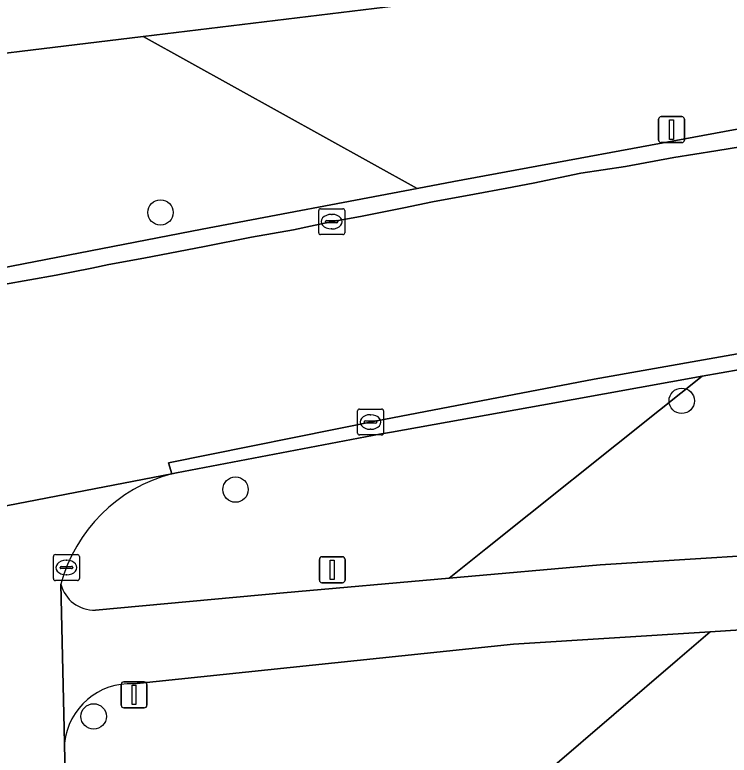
# Model space of a CAD drawing. Extents: x 160203 to 161530, y 379528 to 381797.
# Drawn here: x 161019.76 to 161047.27, y 380888.88 to 380917.41 of the extents above; entities that cross this region are included whole.
import ezdxf

# ---------------------------------------------------------------- set-up
doc = ezdxf.new("R2010")
doc.units = 0
for name, color, linetype in [('IMGEO_Berm_groen', 7, 'Continuous'), ('IMGEO_Boom', 7, 'Continuous'), ('IMGEO_Fietspad_gesloten', 7, 'Continuous'), ('IMGEO_Fietspad_open', 7, 'Continuous'), ('IMGEO_Groenvoorziening', 7, 'Continuous'), ('IMGEO_Kolk', 7, 'Continuous'), ('IMGEO_Lichtmast', 7, 'Continuous'), ('IMGEO_Rijbaan_lokaal_gesloten', 7, 'Continuous'), ('IMGEO_Rijbaan_lokaal_open', 7, 'Continuous'), ('IMGEO_Verkeersbordpaal', 7, 'Continuous')]:
    doc.layers.add(name, color=color, linetype=linetype)

msp = doc.modelspace()

# ---------------------------------------------------------------- linework, layer by layer
at = {"layer": 'IMGEO_Berm_groen'}
for points in [[(161081.399, 380922.804), (161058.594, 380920.566), (161040.372, 380918.481), (161024.703, 380916.576), (161035.245, 380910.712), (161036.668, 380910.98), (161047.916, 380913.066), (161057.972, 380914.74), (161070.931, 380916.755)], [(161087.065, 380909.799), (161067.236, 380906.944), (161047.688, 380903.746), (161046.226, 380903.483), (161044.586, 380902.172), (161037.898, 380896.825), (161036.488, 380895.698), (161042.305, 380896.208), (161061.067, 380897.388), (161073.38, 380897.959)], [(161044.586, 380902.172), (161046.226, 380903.483), (161040.048, 380902.371), (161034.268, 380901.33), (161033.8, 380901.246), (161025.978, 380899.76), (161025.803, 380899.718)], [(161022.86, 380894.469), (161030.1, 380895.139), (161036.488, 380895.698), (161037.898, 380896.825), (161044.586, 380902.172)]]:
    msp.add_lwpolyline(points, dxfattribs=at)
msp.add_lwpolyline([(161024.703, 380916.576), (161014.74, 380915.364), (161014.104, 380915.167), (161013.216, 380915.056), (161014.063, 380906.647), (161026.971, 380909.153), (161035.245, 380910.712)], close=True, dxfattribs=at)
for centre, radius, start, end in [((161027.302, 380893.942), 5.967, 104.5487, 165.1958), ((161022.805, 380895.778), 1.31, 193.722, 272.3864)]:
    msp.add_arc(centre, radius, start, end, dxfattribs=at)
at = {"layer": 'IMGEO_Boom'}
for centre in [(161025.366, 380909.792), (161045.44, 380902.533), (161028.257, 380899.112), (161022.792, 380890.371)]:
    msp.add_circle(centre, 0.489, dxfattribs=at)
at = {"layer": 'IMGEO_Fietspad_gesloten'}
msp.add_lwpolyline([(161005.817, 380914.13), (161006.105, 380914.166), (161013.216, 380915.056), (161014.104, 380915.167), (161014.74, 380915.364), (161024.703, 380916.576), (161040.372, 380918.481), (161058.594, 380920.566), (161081.399, 380922.804)], dxfattribs=at)
at = {"layer": 'IMGEO_Fietspad_open'}
for points in [[(161024.34, 380891.628), (161038.967, 380893.149), (161046.53, 380893.634), (161053.032, 380894.05), (161066.888, 380894.645), (161088.156, 380895.281), (161098.02, 380895.357), (161120.693, 380895.154), (161127.777, 380896.195), (161134.112, 380898.01), (161152.584, 380905.015), (161160.785, 380907.642), (161164.606, 380908.593), (161169.291, 380909.126), (161175.182, 380909.076), (161191.179, 380908.112), (161193.813, 380907.987)], [(161073.38, 380897.959), (161061.067, 380897.388), (161042.305, 380896.208), (161036.488, 380895.698), (161030.1, 380895.139), (161022.86, 380894.469)], [(161021.533, 380895.467), (161021.673, 380889.345)]]:
    msp.add_lwpolyline(points, dxfattribs=at)
for centre, radius, start, end in [((161022.805, 380895.778), 1.31, 193.722, 272.3864), ((161024.202, 380889.09), 2.542, 86.8814, 174.2469)]:
    msp.add_arc(centre, radius, start, end, dxfattribs=at)
at = {"layer": 'IMGEO_Groenvoorziening'}
for points in [[(161191.741, 380886.101), (161191.851, 380892.012), (161192.068, 380896.334), (161191.067, 380896.343), (161170.148, 380908.217), (161169.794, 380908.592), (161169.291, 380909.126), (161164.606, 380908.593), (161160.785, 380907.642), (161152.584, 380905.015), (161134.112, 380898.01), (161127.777, 380896.195), (161120.693, 380895.154), (161098.02, 380895.357), (161088.156, 380895.281), (161066.888, 380894.645), (161053.032, 380894.05), (161046.53, 380893.634), (161045.271, 380892.551), (161037.917, 380886.229), (161036.754, 380885.229), (161188.126, 380885.225)], [(161021.673, 380889.345), (161021.749, 380885.229), (161036.754, 380885.229), (161037.917, 380886.229), (161045.271, 380892.551), (161046.53, 380893.634), (161038.967, 380893.149), (161024.34, 380891.628)]]:
    msp.add_lwpolyline(points, dxfattribs=at)
msp.add_arc((161024.202, 380889.09), 2.542, 86.8814, 174.2469, dxfattribs=at)
at = {"layer": 'IMGEO_Kolk'}
for p, q in [((161031.459, 380909.011), (161031.459, 380909.863)), ((161031.534, 380909.937), (161032.386, 380909.937)), ((161032.46, 380909.863), (161032.46, 380909.011)), ((161031.947, 380909.717), (161031.972, 380909.717)), ((161031.718, 380909.431), (161031.718, 380909.443)), ((161032.156, 380909.394), (161031.758, 380909.394)), ((161031.761, 380909.48), (161032.159, 380909.48)), ((161032.202, 380909.443), (161032.202, 380909.431)), ((161031.97, 380909.157), (161031.945, 380909.157)), ((161032.386, 380908.937), (161031.534, 380908.937)), ((161032.955, 380901.29), (161032.955, 380902.142)), ((161033.03, 380902.216), (161033.882, 380902.216)), ((161033.956, 380902.142), (161033.956, 380901.29)), ((161033.443, 380901.996), (161033.468, 380901.996)), ((161033.214, 380901.71), (161033.214, 380901.722)), ((161033.652, 380901.673), (161033.254, 380901.673)), ((161033.257, 380901.759), (161033.655, 380901.759)), ((161033.698, 380901.722), (161033.698, 380901.71)), ((161033.466, 380901.436), (161033.441, 380901.436)), ((161033.882, 380901.216), (161033.03, 380901.216)), ((161021.242, 380895.682), (161021.242, 380896.534)), ((161021.317, 380896.608), (161022.169, 380896.608)), ((161022.243, 380896.534), (161022.243, 380895.682)), ((161021.544, 380896.151), (161021.942, 380896.151)), ((161021.73, 380896.388), (161021.755, 380896.388)), ((161021.501, 380896.102), (161021.501, 380896.114)), ((161021.939, 380896.065), (161021.541, 380896.065)), ((161021.985, 380896.114), (161021.985, 380896.102)), ((161022.169, 380895.608), (161021.317, 380895.608)), ((161021.753, 380895.828), (161021.728, 380895.828))]:
    msp.add_line(p, q, dxfattribs=at)
for points in [[(161031.459, 380909.011), (161031.459, 380909.863)], [(161031.534, 380909.937), (161032.386, 380909.937)], [(161032.46, 380909.863), (161032.46, 380909.011)], [(161032.386, 380908.937), (161031.534, 380908.937)], [(161032.955, 380901.29), (161032.955, 380902.142)], [(161033.03, 380902.216), (161033.882, 380902.216)], [(161033.956, 380902.142), (161033.956, 380901.29)], [(161033.882, 380901.216), (161033.03, 380901.216)], [(161021.242, 380895.682), (161021.242, 380896.534)], [(161021.317, 380896.608), (161022.169, 380896.608)], [(161022.243, 380896.534), (161022.243, 380895.682)], [(161022.169, 380895.608), (161021.317, 380895.608)]]:
    msp.add_lwpolyline(points, dxfattribs=at)
for centre, radius, start, end in [((161031.536, 380909.861), 0.0765, 91.552, 178.448), ((161031.536, 380909.861), 0.0765, 91.552, 178.448), ((161032.384, 380909.861), 0.0765, 1.552, 88.448), ((161032.384, 380909.861), 0.0765, 1.552, 88.448), ((161031.758, 380909.44), 0.0403, 85.8775, 175.7526), ((161031.755, 380909.43), 0.0366, 178.938, 274.7102), ((161032.159, 380909.437), 0.043, 264.8664, 352.4533), ((161032.163, 380909.442), 0.0386, 1.7309, 96.639), ((161031.536, 380909.013), 0.0765, 181.552, 268.448), ((161031.536, 380909.013), 0.0765, 181.552, 268.448), ((161032.384, 380909.013), 0.0765, 271.552, 358.448), ((161032.384, 380909.013), 0.0765, 271.552, 358.448), ((161033.032, 380902.14), 0.0765, 91.552, 178.448), ((161033.032, 380902.14), 0.0765, 91.552, 178.448), ((161033.88, 380902.14), 0.0765, 1.552, 88.448), ((161033.88, 380902.14), 0.0765, 1.552, 88.448), ((161033.254, 380901.719), 0.0403, 85.8775, 175.7526), ((161033.251, 380901.709), 0.0366, 178.938, 274.7102), ((161033.655, 380901.716), 0.043, 264.8664, 352.4533), ((161033.659, 380901.721), 0.0386, 1.7309, 96.639), ((161033.032, 380901.292), 0.0765, 181.552, 268.448), ((161033.032, 380901.292), 0.0765, 181.552, 268.448), ((161033.88, 380901.292), 0.0765, 271.552, 358.448), ((161033.88, 380901.292), 0.0765, 271.552, 358.448), ((161021.319, 380896.532), 0.0765, 91.552, 178.448), ((161021.319, 380896.532), 0.0765, 91.552, 178.448), ((161022.167, 380896.532), 0.0765, 1.552, 88.448), ((161022.167, 380896.532), 0.0765, 1.552, 88.448), ((161021.541, 380896.111), 0.0403, 85.8775, 175.7526), ((161021.946, 380896.113), 0.0386, 1.7309, 96.639), ((161021.538, 380896.101), 0.0366, 178.938, 274.7102), ((161021.942, 380896.108), 0.043, 264.8664, 352.4533), ((161021.319, 380895.684), 0.0765, 181.552, 268.448), ((161021.319, 380895.684), 0.0765, 181.552, 268.448), ((161022.167, 380895.684), 0.0765, 271.552, 358.448), ((161022.167, 380895.684), 0.0765, 271.552, 358.448)]:
    msp.add_arc(centre, radius, start, end, dxfattribs=at)
for centre, major_axis, ratio, start_param, end_param in [((161031.946, 380909.437), (-0.387, 0.002), 0.722429, 4.712389, 7.853982), ((161031.971, 380909.437), (-0.39, 0.002), 0.717154, 1.570796, 4.712389), ((161033.442, 380901.716), (-0.387, 0.002), 0.722429, 4.712389, 7.853982), ((161033.467, 380901.716), (-0.39, 0.002), 0.717154, 1.570796, 4.712389), ((161021.729, 380896.108), (-0.387, 0.002), 0.722429, 4.712389, 7.853982), ((161021.754, 380896.108), (-0.39, 0.002), 0.717154, 1.570796, 4.712389)]:
    msp.add_ellipse(centre, major_axis=major_axis, ratio=ratio, start_param=start_param, end_param=end_param, dxfattribs=at)
at = {"layer": 'IMGEO_Lichtmast'}
for p, q in [((161044.551, 380912.583), (161044.551, 380913.383)), ((161044.551, 380913.383), (161044.551, 380912.583)), ((161044.651, 380913.483), (161045.441, 380913.483)), ((161045.441, 380913.483), (161044.651, 380913.483)), ((161045.541, 380913.383), (161045.541, 380912.583)), ((161045.541, 380912.583), (161045.541, 380913.383)), ((161045.441, 380912.483), (161044.651, 380912.483)), ((161044.651, 380912.483), (161045.441, 380912.483)), ((161031.484, 380895.623), (161031.484, 380896.423)), ((161031.484, 380896.423), (161031.484, 380895.623)), ((161031.584, 380896.523), (161032.374, 380896.523)), ((161032.374, 380896.523), (161031.584, 380896.523)), ((161032.474, 380896.423), (161032.474, 380895.623)), ((161032.474, 380895.623), (161032.474, 380896.423)), ((161032.374, 380895.523), (161031.584, 380895.523)), ((161031.584, 380895.523), (161032.374, 380895.523))]:
    msp.add_line(p, q, dxfattribs=at)
for points in [[(161044.971, 380913.358), (161045.121, 380913.358), (161045.121, 380912.608), (161044.971, 380912.608), (161044.971, 380913.358)], [(161031.904, 380896.398), (161032.054, 380896.398), (161032.054, 380895.648), (161031.904, 380895.648), (161031.904, 380896.398)]]:
    msp.add_lwpolyline(points, dxfattribs=at)
for centre, start, end in [((161044.651, 380913.383), 90, 180), ((161044.651, 380913.383), 90, 180), ((161045.441, 380913.383), 0, 90), ((161045.441, 380913.383), 360, 90), ((161044.651, 380912.583), 180, 270), ((161044.651, 380912.583), 180, 270), ((161045.441, 380912.583), 270, 0), ((161045.441, 380912.583), 270, 0), ((161031.584, 380896.423), 90, 180), ((161031.584, 380896.423), 90, 180), ((161032.374, 380896.423), 0, 90), ((161032.374, 380896.423), 360, 90), ((161031.584, 380895.623), 180, 270), ((161031.584, 380895.623), 180, 270), ((161032.374, 380895.623), 270, 0), ((161032.374, 380895.623), 270, 0)]:
    msp.add_arc(centre, 0.1, start, end, dxfattribs=at)
at = {"layer": 'IMGEO_Rijbaan_lokaal_gesloten'}
for points in [[(161048.805, 380912.502), (161046.748, 380912.172), (161045.136, 380911.906), (161043.27, 380911.563), (161041.556, 380911.309), (161039.716, 380910.916), (161038.7, 380910.725), (161037.456, 380910.497), (161035.844, 380910.205), (161034.74, 380909.964), (161033.127, 380909.647), (161031.794, 380909.406), (161030.487, 380909.126), (161028.875, 380908.834), (161027.06, 380908.479), (161024.724, 380908.035), (161023.378, 380907.781), (161022.72, 380907.65), (161021.347, 380907.375), (161019.316, 380907.02)], [(160916.804, 380877.421), (160925.348, 380879.101), (160930.128, 380880.09), (160939.286, 380881.995), (160949.222, 380884.017), (160949.188, 380884.182), (160951.961, 380884.754), (160975.331, 380889.837), (160991.294, 380893.301), (160997.351, 380894.543), (161000, 380895.086), (161008.25, 380896.783), (161008.303, 380896.34), (161025.803, 380899.718), (161025.679, 380900.148), (161033.699, 380901.766), (161042.064, 380903.365), (161048.817, 380904.558), (161059.887, 380906.411), (161071.578, 380908.251)], [(161025.803, 380899.718), (161008.303, 380896.34)], [(161021.749, 380885.229), (161021.673, 380889.345), (161021.533, 380895.467)]]:
    msp.add_lwpolyline(points, dxfattribs=at)
msp.add_arc((161027.302, 380893.942), 5.967, 104.5487, 165.1958, dxfattribs=at)
at = {"layer": 'IMGEO_Rijbaan_lokaal_open'}
for points in [[(161070.931, 380916.755), (161057.972, 380914.74), (161047.916, 380913.066), (161036.668, 380910.98), (161035.245, 380910.712), (161026.971, 380909.153), (161014.063, 380906.647), (161007.879, 380905.407), (161000, 380903.805), (160988.094, 380901.385), (160986.136, 380900.802), (160982.013, 380899.947), (160964.472, 380896.088), (160960.833, 380895.342), (160954.002, 380893.819), (160938.378, 380890.521), (160922.193, 380887.127), (160906.72, 380884.039)], [(161019.316, 380907.02), (161021.347, 380907.375), (161022.72, 380907.65), (161023.378, 380907.781), (161024.724, 380908.035), (161027.06, 380908.479), (161028.875, 380908.834), (161030.487, 380909.126), (161031.794, 380909.406), (161033.127, 380909.647), (161034.74, 380909.964), (161035.844, 380910.205), (161037.456, 380910.497), (161038.7, 380910.725), (161039.716, 380910.916), (161041.556, 380911.309), (161043.27, 380911.563), (161045.136, 380911.906), (161046.748, 380912.172), (161048.805, 380912.502)], [(161071.578, 380908.251), (161059.887, 380906.411), (161048.817, 380904.558), (161042.064, 380903.365), (161033.699, 380901.766), (161025.679, 380900.148), (161025.803, 380899.718), (161025.978, 380899.76), (161033.8, 380901.246), (161034.268, 380901.33), (161040.048, 380902.371), (161046.226, 380903.483), (161047.688, 380903.746), (161067.236, 380906.944), (161087.065, 380909.799)]]:
    msp.add_lwpolyline(points, dxfattribs=at)
at = {"layer": 'IMGEO_Verkeersbordpaal'}
for p, q in [((161023.853, 380890.801), (161023.853, 380891.601)), ((161023.853, 380891.601), (161023.853, 380890.801)), ((161023.953, 380891.701), (161024.743, 380891.701)), ((161024.743, 380891.701), (161023.953, 380891.701)), ((161024.843, 380891.601), (161024.843, 380890.801)), ((161024.843, 380890.801), (161024.843, 380891.601)), ((161024.743, 380890.701), (161023.953, 380890.701)), ((161023.953, 380890.701), (161024.743, 380890.701))]:
    msp.add_line(p, q, dxfattribs=at)
msp.add_lwpolyline([(161024.273, 380891.576), (161024.423, 380891.576), (161024.423, 380890.826), (161024.273, 380890.826), (161024.273, 380891.576)], dxfattribs=at)
for centre, start, end in [((161023.953, 380891.601), 90, 180), ((161023.953, 380891.601), 90, 180), ((161024.743, 380891.601), 0, 90), ((161024.743, 380891.601), 360, 90), ((161023.953, 380890.801), 180, 270), ((161023.953, 380890.801), 180, 270), ((161024.743, 380890.801), 270, 0), ((161024.743, 380890.801), 270, 0)]:
    msp.add_arc(centre, 0.1, start, end, dxfattribs=at)

doc.saveas('drawing.dxf')
